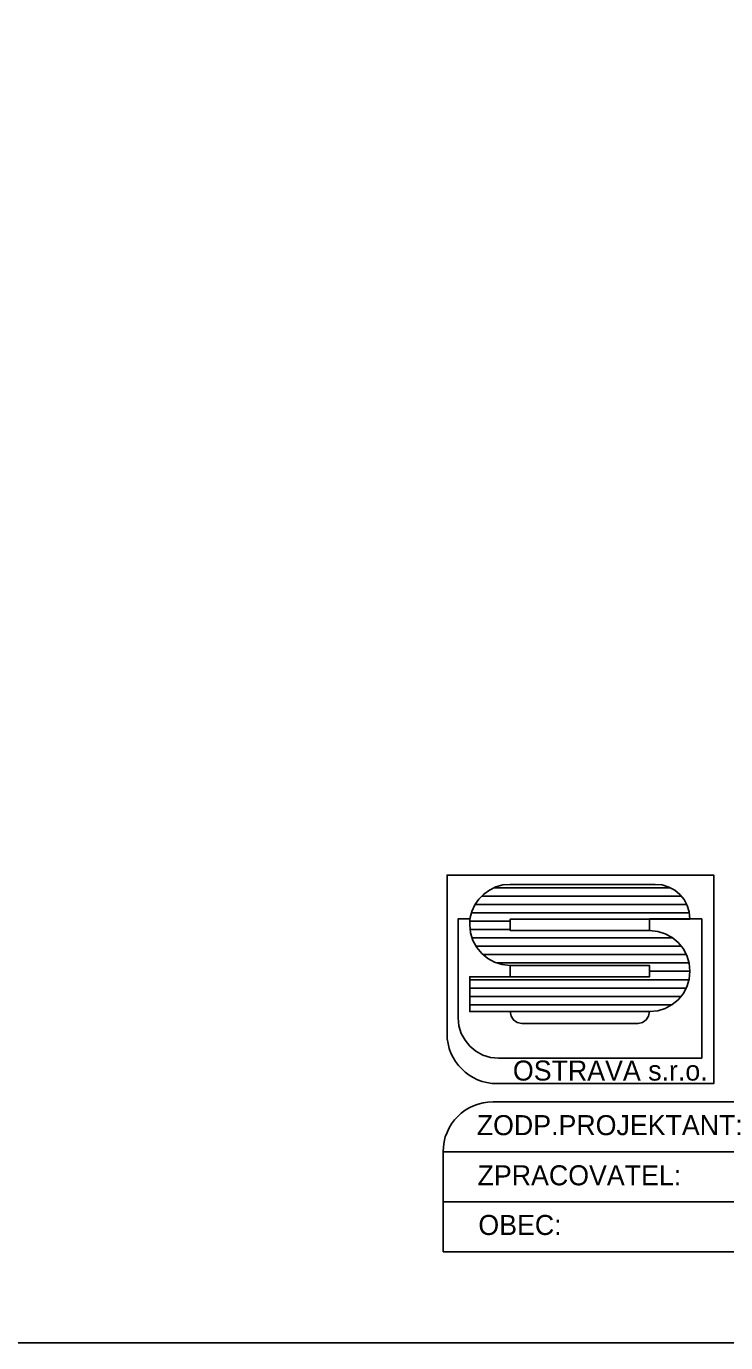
# Model space of a CAD drawing. Extents: x -557942 to -541772, y -1047288 to -1036007.
# Drawn here: x -554032 to -553613, y -1042803 to -1042014 of the extents above; entities that cross this region are included whole.
import ezdxf

# ---------------------------------------------------------------- set-up
doc = ezdxf.new("R2010")
doc.units = 0
doc.layers.add('Vrstva 1', color=7, linetype='Continuous')

msp = doc.modelspace()

# ---------------------------------------------------------------- linework, layer by layer
at = {"layer": 'Vrstva 1'}
for p, q in [((-553759.2, -1042535.45), (-553639.48, -1042535.45)), ((-553759.2, -1042535.45), (-553639.48, -1042535.45)), ((-553751.87, -1042530.45), (-553645.96, -1042530.45)), ((-553751.87, -1042530.45), (-553645.96, -1042530.45)), ((-553763.22, -1042540.45), (-553636.17, -1042540.45)), ((-553763.22, -1042540.45), (-553636.17, -1042540.45)), ((-553766.28, -1042550.45), (-553742.04, -1042550.45)), ((-553766.28, -1042550.45), (-553742.04, -1042550.45)), ((-553765.4, -1042545.45), (-553634.6, -1042545.45)), ((-553765.4, -1042545.45), (-553634.6, -1042545.45)), ((-553766.06, -1042555.45), (-553742.04, -1042555.45)), ((-553766.06, -1042555.45), (-553742.04, -1042555.45)), ((-553764.93, -1042560.45), (-553644.57, -1042560.45)), ((-553764.93, -1042560.45), (-553644.57, -1042560.45)), ((-553762.53, -1042565.45), (-553639.42, -1042565.45)), ((-553762.53, -1042565.45), (-553639.42, -1042565.45)), ((-553758.33, -1042570.45), (-553636.41, -1042570.45)), ((-553758.33, -1042570.45), (-553636.41, -1042570.45)), ((-553750, -1042575.45), (-553634.76, -1042575.45)), ((-553750, -1042575.45), (-553634.76, -1042575.45)), ((-553658.57, -1042580.45), (-553634.28, -1042580.45)), ((-553658.57, -1042580.45), (-553634.28, -1042580.45)), ((-553766.34, -1042585.45), (-553634.83, -1042585.45)), ((-553766.34, -1042585.45), (-553634.83, -1042585.45)), ((-553766.34, -1042590.45), (-553636.55, -1042590.45)), ((-553766.34, -1042590.45), (-553636.55, -1042590.45)), ((-553766.34, -1042595.45), (-553639.67, -1042595.45)), ((-553766.34, -1042595.45), (-553639.67, -1042595.45)), ((-553766.34, -1042600.45), (-553644.89, -1042600.45)), ((-553766.34, -1042600.45), (-553644.89, -1042600.45)), ((-553752.35, -1042658.67), (-552902.35, -1042658.67)), ((-553752.35, -1042658.67), (-552902.35, -1042658.67)), ((-553782.35, -1042688.67), (-552902.35, -1042688.67)), ((-553782.35, -1042688.67), (-553782.35, -1042748.67)), ((-553782.35, -1042688.67), (-552902.35, -1042688.67)), ((-553782.35, -1042688.67), (-553782.35, -1042748.67)), ((-553782.35, -1042718.67), (-552902.35, -1042718.67)), ((-553782.35, -1042718.67), (-552902.35, -1042718.67)), ((-553782.35, -1042748.67), (-552902.35, -1042748.67)), ((-553782.35, -1042748.67), (-552902.35, -1042748.67))]:
    msp.add_line(p, q, dxfattribs=at)
msp.add_lwpolyline([(-552782.35, -1039561.93), (-552782.35, -1042803.07), (-555282.35, -1042803.07), (-555282.35, -1039561.93)], close=True, dxfattribs=at)
for points in [[(-553779.96, -1042617.77), (-553779.96, -1042522.77), (-553619.96, -1042522.77), (-553619.96, -1042647.77), (-553749.96, -1042647.77)], [(-553779.96, -1042617.77), (-553779.96, -1042522.77), (-553619.96, -1042522.77), (-553619.96, -1042647.77), (-553749.96, -1042647.77)], [(-553658.57, -1042549.17), (-553742.04, -1042549.17), (-553742.04, -1042556.02), (-553658.57, -1042556.02), (-553653.62, -1042556.5), (-553649.04, -1042557.93), (-553644.85, -1042560.22), (-553641.32, -1042563.17), (-553638.37, -1042566.7), (-553636.18, -1042570.89), (-553634.75, -1042575.46), (-553634.27, -1042580.32), (-553634.75, -1042585.18), (-553636.18, -1042589.76), (-553638.37, -1042593.85), (-553641.32, -1042597.47), (-553644.85, -1042600.43), (-553649.04, -1042602.72), (-553653.62, -1042604.14), (-553658.57, -1042604.62), (-553742.04, -1042604.62), (-553766.34, -1042604.62), (-553766.34, -1042583.85), (-553742.04, -1042583.85), (-553658.57, -1042583.85), (-553658.57, -1042576.89), (-553742.04, -1042576.89), (-553746.9, -1042576.42), (-553751.48, -1042574.99), (-553755.57, -1042572.7), (-553759.19, -1042569.75), (-553762.15, -1042566.13), (-553764.44, -1042562.03), (-553765.86, -1042557.45), (-553766.34, -1042552.59), (-553766.24, -1042548.97), (-553765.2, -1042544.59), (-553763.39, -1042540.68), (-553760.91, -1042537.16), (-553757.96, -1042534.2), (-553754.43, -1042531.73), (-553750.62, -1042529.82), (-553746.43, -1042528.68), (-553742.04, -1042528.3), (-553655.14, -1042528.3), (-553650.85, -1042528.68), (-553646.95, -1042529.92), (-553643.42, -1042531.82), (-553640.37, -1042534.39), (-553637.8, -1042537.44), (-553635.89, -1042540.97), (-553634.65, -1042544.88), (-553634.27, -1042549.17), (-553658.57, -1042549.17)], [(-553658.57, -1042549.17), (-553742.04, -1042549.17), (-553742.04, -1042556.02), (-553658.57, -1042556.02), (-553653.62, -1042556.5), (-553649.04, -1042557.93), (-553644.85, -1042560.22), (-553641.32, -1042563.17), (-553638.37, -1042566.7), (-553636.18, -1042570.89), (-553634.75, -1042575.46), (-553634.27, -1042580.32), (-553634.75, -1042585.18), (-553636.18, -1042589.76), (-553638.37, -1042593.85), (-553641.32, -1042597.47), (-553644.85, -1042600.43), (-553649.04, -1042602.72), (-553653.62, -1042604.14), (-553658.57, -1042604.62), (-553742.04, -1042604.62), (-553766.34, -1042604.62), (-553766.34, -1042583.85), (-553742.04, -1042583.85), (-553658.57, -1042583.85), (-553658.57, -1042576.89), (-553742.04, -1042576.89), (-553746.9, -1042576.42), (-553751.48, -1042574.99), (-553755.57, -1042572.7), (-553759.19, -1042569.75), (-553762.15, -1042566.13), (-553764.44, -1042562.03), (-553765.86, -1042557.45), (-553766.34, -1042552.59), (-553766.24, -1042548.97), (-553765.2, -1042544.59), (-553763.39, -1042540.68), (-553760.91, -1042537.16), (-553757.96, -1042534.2), (-553754.43, -1042531.73), (-553750.62, -1042529.82), (-553746.43, -1042528.68), (-553742.04, -1042528.3), (-553655.14, -1042528.3), (-553650.85, -1042528.68), (-553646.95, -1042529.92), (-553643.42, -1042531.82), (-553640.37, -1042534.39), (-553637.8, -1042537.44), (-553635.89, -1042540.97), (-553634.65, -1042544.88), (-553634.27, -1042549.17), (-553658.57, -1042549.17)], [(-553627.22, -1042632.54), (-553627.22, -1042549.07), (-553634.27, -1042549.07), (-553658.57, -1042549.07), (-553658.57, -1042556.02), (-553653.62, -1042556.5), (-553649.04, -1042557.93), (-553644.85, -1042560.22), (-553641.32, -1042563.17), (-553638.37, -1042566.7), (-553636.18, -1042570.89), (-553634.75, -1042575.46), (-553634.27, -1042580.32), (-553634.75, -1042585.18), (-553636.18, -1042589.76), (-553638.37, -1042593.85), (-553641.32, -1042597.47), (-553644.85, -1042600.43), (-553649.04, -1042602.72), (-553653.62, -1042604.14), (-553658.57, -1042604.62), (-553659.14, -1042607.38), (-553660.57, -1042609.58), (-553662.76, -1042611.1), (-553665.43, -1042611.67), (-553735.08, -1042611.67), (-553737.85, -1042611.1), (-553740.04, -1042609.58), (-553741.47, -1042607.38), (-553742.04, -1042604.62), (-553766.34, -1042604.62), (-553766.34, -1042583.75), (-553742.04, -1042583.75), (-553742.04, -1042576.89), (-553746.9, -1042576.42), (-553751.48, -1042574.99), (-553755.57, -1042572.7), (-553759.19, -1042569.75), (-553762.15, -1042566.13), (-553764.44, -1042562.03), (-553765.86, -1042557.45), (-553766.34, -1042552.59), (-553766.24, -1042548.97), (-553773.39, -1042549.07), (-553773.39, -1042608.24), (-553772.92, -1042613.1), (-553771.49, -1042617.67), (-553769.2, -1042621.77), (-553766.24, -1042625.4), (-553762.62, -1042628.35), (-553758.53, -1042630.63), (-553753.95, -1042632.06), (-553749.09, -1042632.54), (-553748.9, -1042632.54), (-553627.22, -1042632.54)], [(-553627.22, -1042632.54), (-553627.22, -1042549.07), (-553634.27, -1042549.07), (-553658.57, -1042549.07), (-553658.57, -1042556.02), (-553653.62, -1042556.5), (-553649.04, -1042557.93), (-553644.85, -1042560.22), (-553641.32, -1042563.17), (-553638.37, -1042566.7), (-553636.18, -1042570.89), (-553634.75, -1042575.46), (-553634.27, -1042580.32), (-553634.75, -1042585.18), (-553636.18, -1042589.76), (-553638.37, -1042593.85), (-553641.32, -1042597.47), (-553644.85, -1042600.43), (-553649.04, -1042602.72), (-553653.62, -1042604.14), (-553658.57, -1042604.62), (-553659.14, -1042607.38), (-553660.57, -1042609.58), (-553662.76, -1042611.1), (-553665.43, -1042611.67), (-553735.08, -1042611.67), (-553737.85, -1042611.1), (-553740.04, -1042609.58), (-553741.47, -1042607.38), (-553742.04, -1042604.62), (-553766.34, -1042604.62), (-553766.34, -1042583.75), (-553742.04, -1042583.75), (-553742.04, -1042576.89), (-553746.9, -1042576.42), (-553751.48, -1042574.99), (-553755.57, -1042572.7), (-553759.19, -1042569.75), (-553762.15, -1042566.13), (-553764.44, -1042562.03), (-553765.86, -1042557.45), (-553766.34, -1042552.59), (-553766.24, -1042548.97), (-553773.39, -1042549.07), (-553773.39, -1042608.24), (-553772.92, -1042613.1), (-553771.49, -1042617.67), (-553769.2, -1042621.77), (-553766.24, -1042625.4), (-553762.62, -1042628.35), (-553758.53, -1042630.63), (-553753.95, -1042632.06), (-553749.09, -1042632.54), (-553748.9, -1042632.54), (-553627.22, -1042632.54)]]:
    msp.add_lwpolyline(points, dxfattribs=at)
for centre, start, end in [((-553749.97, -1042617.77), 180, 270), ((-553749.97, -1042617.77), 180, 270), ((-553752.35, -1042688.66), 90, 180), ((-553752.35, -1042688.66), 90, 180)]:
    msp.add_arc(centre, 30, start, end, dxfattribs=at)

# ---------------------------------------------------------------- texts
for s, p in [('OSTRAVA s.r.o.', (-553740.46, -1042645.94)), ('OSTRAVA s.r.o.', (-553740.46, -1042645.94)), ('ZODP.PROJEKTANT:', (-553762.15, -1042678.66)), ('ZPRACOVATEL:', (-553761.67, -1042708.73)), ('ZPRACOVATEL:', (-553761.67, -1042708.73)), ('OBEC:', (-553761.19, -1042738.5))]:
    msp.add_text(s, height=12, dxfattribs=at).set_placement(p)

doc.saveas('drawing.dxf')
